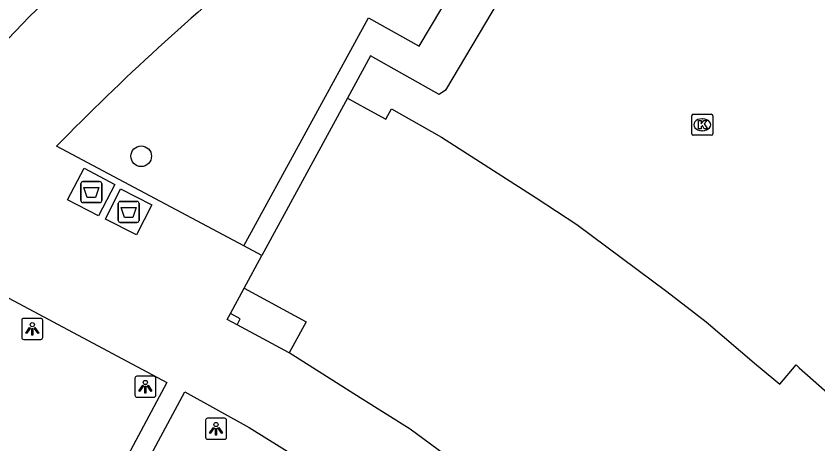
# Model space of a CAD drawing. Extents: x 159040 to 160094, y 381214 to 382518.
# Drawn here: x 159626.5 to 159664.52, y 382063.85 to 382084.14 of the extents above; entities that cross this region are included whole.
import ezdxf

# ---------------------------------------------------------------- set-up
doc = ezdxf.new("R2010")
doc.units = 0
for name, color, linetype in [('IMGEO_Afval_apart_plaats', 7, 'Continuous'), ('IMGEO_Boom', 7, 'Continuous'), ('IMGEO_Groenvoorziening', 7, 'Continuous'), ('IMGEO_Kolk', 7, 'Continuous'), ('IMGEO_Lichtpunt', 7, 'Continuous'), ('IMGEO_Pand', 7, 'Continuous'), ('IMGEO_Rijbaan_lokaal_gesloten', 7, 'Continuous'), ('IMGEO_Voetpad_gesloten', 7, 'Continuous'), ('IMGEO_Voetpad_open', 7, 'Continuous')]:
    doc.layers.add(name, color=color, linetype=linetype)

msp = doc.modelspace()

# ---------------------------------------------------------------- linework, layer by layer
at = {"layer": 'IMGEO_Afval_apart_plaats'}
for p, q in [((159629.576, 382075.393), (159629.576, 382076.193)), ((159629.576, 382076.193), (159629.576, 382075.393)), ((159629.676, 382076.293), (159630.466, 382076.293)), ((159630.466, 382076.293), (159629.676, 382076.293)), ((159630.566, 382076.193), (159630.566, 382075.393)), ((159630.566, 382075.393), (159630.566, 382076.193)), ((159630.466, 382075.293), (159629.676, 382075.293)), ((159629.676, 382075.293), (159630.466, 382075.293)), ((159631.346, 382074.452), (159631.346, 382075.252)), ((159631.346, 382075.252), (159631.346, 382074.452)), ((159631.446, 382075.352), (159632.236, 382075.352)), ((159632.236, 382075.352), (159631.446, 382075.352)), ((159632.336, 382075.252), (159632.336, 382074.452)), ((159632.336, 382074.452), (159632.336, 382075.252)), ((159632.236, 382074.352), (159631.446, 382074.352)), ((159631.446, 382074.352), (159632.236, 382074.352))]:
    msp.add_line(p, q, dxfattribs=at)
for points in [[(159629.719, 382076.007), (159630.423, 382076.007), (159630.274, 382075.537), (159629.868, 382075.537), (159629.719, 382076.007)], [(159631.489, 382075.066), (159632.193, 382075.066), (159632.044, 382074.596), (159631.638, 382074.596), (159631.489, 382075.066)]]:
    msp.add_lwpolyline(points, dxfattribs=at)
for centre, start, end in [((159629.676, 382076.193), 90, 180), ((159629.676, 382076.193), 90, 180), ((159630.466, 382076.193), 0, 90), ((159630.466, 382076.193), 360, 90), ((159629.676, 382075.393), 180, 270), ((159629.676, 382075.393), 180, 270), ((159630.466, 382075.393), 270, 0), ((159630.466, 382075.393), 270, 0), ((159631.446, 382075.252), 90, 180), ((159631.446, 382075.252), 90, 180), ((159632.236, 382075.252), 0, 90), ((159632.236, 382075.252), 360, 90), ((159631.446, 382074.452), 180, 270), ((159631.446, 382074.452), 180, 270), ((159632.236, 382074.452), 270, 0), ((159632.236, 382074.452), 270, 0)]:
    msp.add_arc(centre, 0.1, start, end, dxfattribs=at)
at = {"layer": 'IMGEO_Boom'}
msp.add_circle((159632.436, 382077.493), 0.489, dxfattribs=at)
at = {"layer": 'IMGEO_Groenvoorziening'}
msp.add_arc((159597.117, 381988.314), 119.873, 41.73779, 57.89554, dxfattribs=at)
at = {"layer": 'IMGEO_Kolk'}
for p, q in [((159658.539, 382078.558), (159658.539, 382079.41)), ((159658.614, 382079.484), (159659.466, 382079.484)), ((159659.027, 382079.264), (159659.052, 382079.264)), ((159659.54, 382079.41), (159659.54, 382078.558)), ((159659.466, 382078.484), (159658.614, 382078.484)), ((159659.05, 382078.704), (159659.025, 382078.704))]:
    msp.add_line(p, q, dxfattribs=at)
for points in [[(159658.539, 382078.558), (159658.539, 382079.41)], [(159658.614, 382079.484), (159659.466, 382079.484)], [(159659.54, 382079.41), (159659.54, 382078.558)], [(159658.86, 382079.184), (159658.983, 382079.184), (159658.983, 382079.033), (159659.113, 382079.184), (159659.277, 382079.184), (159659.131, 382079.033), (159659.284, 382078.784), (159659.132, 382078.784), (159659.047, 382078.948), (159658.983, 382078.881), (159658.983, 382078.784), (159658.86, 382078.784), (159658.86, 382079.184)], [(159659.466, 382078.484), (159658.614, 382078.484)]]:
    msp.add_lwpolyline(points, dxfattribs=at)
for centre, start, end in [((159658.616, 382079.408), 91.552, 178.448), ((159658.616, 382079.408), 91.552, 178.448), ((159659.464, 382079.408), 1.552, 88.448), ((159659.464, 382079.408), 1.552, 88.448), ((159658.616, 382078.56), 181.552, 268.448), ((159658.616, 382078.56), 181.552, 268.448), ((159659.464, 382078.56), 271.552, 358.448), ((159659.464, 382078.56), 271.552, 358.448)]:
    msp.add_arc(centre, 0.0765, start, end, dxfattribs=at)
for centre, major_axis, ratio, start_param, end_param in [((159659.026, 382078.984), (-0.387, 0.002), 0.722429, 4.712389, 7.853982), ((159659.051, 382078.984), (-0.39, 0.002), 0.717154, 1.570796, 4.712389)]:
    msp.add_ellipse(centre, major_axis=major_axis, ratio=ratio, start_param=start_param, end_param=end_param, dxfattribs=at)
at = {"layer": 'IMGEO_Lichtpunt'}
for p, q in [((159627.675, 382069.807), (159626.867, 382069.807)), ((159627.675, 382069.807), (159626.867, 382069.807)), ((159626.773, 382069.712), (159626.773, 382068.905)), ((159626.773, 382069.712), (159626.773, 382068.905)), ((159627.769, 382068.905), (159627.769, 382069.712)), ((159627.769, 382068.905), (159627.769, 382069.712)), ((159626.867, 382068.811), (159627.675, 382068.811)), ((159626.867, 382068.811), (159627.675, 382068.811)), ((159633.038, 382067.067), (159632.23, 382067.067)), ((159633.038, 382067.067), (159632.23, 382067.067)), ((159632.136, 382066.972), (159632.136, 382066.165)), ((159632.136, 382066.972), (159632.136, 382066.165)), ((159633.132, 382066.165), (159633.132, 382066.972)), ((159633.132, 382066.165), (159633.132, 382066.972)), ((159632.23, 382066.071), (159633.038, 382066.071)), ((159632.23, 382066.071), (159633.038, 382066.071)), ((159635.487, 382064.977), (159635.487, 382064.17)), ((159635.487, 382064.977), (159635.487, 382064.17)), ((159636.389, 382065.072), (159635.581, 382065.072)), ((159636.389, 382065.072), (159635.581, 382065.072)), ((159636.483, 382064.17), (159636.483, 382064.977)), ((159636.483, 382064.17), (159636.483, 382064.977)), ((159635.581, 382064.076), (159636.389, 382064.076)), ((159635.581, 382064.076), (159636.389, 382064.076))]:
    msp.add_line(p, q, dxfattribs=at)
for points in [[(159627.147, 382069.376), (159627.186, 382069.348), (159626.998, 382069.086), (159626.96, 382069.113), (159627.147, 382069.376)], [(159627.359, 382069.348), (159627.397, 382069.375), (159627.584, 382069.113), (159627.545, 382069.085), (159627.359, 382069.348)], [(159627.249, 382069.328), (159627.296, 382069.328), (159627.296, 382069.006), (159627.249, 382069.006), (159627.249, 382069.328)], [(159632.51, 382066.636), (159632.549, 382066.608), (159632.361, 382066.346), (159632.323, 382066.373), (159632.51, 382066.636)], [(159632.612, 382066.588), (159632.659, 382066.588), (159632.659, 382066.266), (159632.612, 382066.266), (159632.612, 382066.588)], [(159632.722, 382066.608), (159632.76, 382066.635), (159632.947, 382066.373), (159632.908, 382066.345), (159632.722, 382066.608)], [(159635.861, 382064.641), (159635.9, 382064.613), (159635.712, 382064.351), (159635.674, 382064.378), (159635.861, 382064.641)], [(159635.963, 382064.593), (159636.01, 382064.593), (159636.01, 382064.271), (159635.963, 382064.271), (159635.963, 382064.593)], [(159636.073, 382064.613), (159636.111, 382064.64), (159636.298, 382064.378), (159636.259, 382064.35), (159636.073, 382064.613)]]:
    msp.add_lwpolyline(points, dxfattribs=at)
for centre in [(159627.272, 382069.51), (159632.635, 382066.77), (159635.986, 382064.775)]:
    msp.add_circle(centre, 0.0994, dxfattribs=at)
for centre, start, end in [((159626.867, 382069.712), 90, 180), ((159626.867, 382069.712), 90, 180), ((159627.675, 382069.712), 0, 90), ((159627.675, 382069.712), 0, 90), ((159626.867, 382068.905), 180, 270), ((159626.867, 382068.905), 180, 270), ((159627.675, 382068.905), 270, 0), ((159627.675, 382068.905), 270, 360), ((159632.23, 382066.972), 90, 180), ((159632.23, 382066.972), 90, 180), ((159633.038, 382066.972), 0, 90), ((159633.038, 382066.972), 0, 90), ((159632.23, 382066.165), 180, 270), ((159632.23, 382066.165), 180, 270), ((159633.038, 382066.165), 270, 0), ((159633.038, 382066.165), 270, 360), ((159635.581, 382064.977), 90, 180), ((159635.581, 382064.977), 90, 180), ((159636.389, 382064.977), 0, 90), ((159636.389, 382064.977), 0, 90), ((159635.581, 382064.17), 180, 270), ((159635.581, 382064.17), 180, 270), ((159636.389, 382064.17), 270, 0), ((159636.389, 382064.17), 270, 360)]:
    msp.add_arc(centre, 0.0946, start, end, dxfattribs=at)
at = {"layer": 'IMGEO_Pand'}
for points in [[(159642.225, 382080.24), (159638.164, 382072.786)], [(159642.225, 382080.24), (159643.137, 382079.745), (159644.041, 382079.254), (159644.308, 382079.734), (159646.673, 382078.393), (159651.156, 382075.528), (159653.09, 382074.252), (159657.356, 382071.074), (159659.218, 382069.651), (159661.611, 382067.603), (159661.779, 382067.46), (159662.713, 382066.696), (159663.483, 382067.599), (159663.633, 382067.466), (159667.1, 382064.407)], [(159637.323, 382071.242), (159638.164, 382072.786)], [(159637.323, 382071.242), (159640.258, 382069.643), (159639.449, 382068.168)], [(159636.982, 382069.505), (159636.515, 382069.758), (159636.668, 382070.038)], [(159636.982, 382069.505), (159637.135, 382069.789), (159636.668, 382070.038)], [(159653.497, 382058.107), (159652.442, 382058.999), (159650.648, 382060.516), (159648.378, 382062.196), (159645.193, 382064.552), (159642.819, 382066.047), (159639.449, 382068.168)]]:
    msp.add_lwpolyline(points, dxfattribs=at)
at = {"layer": 'IMGEO_Rijbaan_lokaal_gesloten'}
msp.add_lwpolyline([(159627.14, 382084.113), (159625.093, 382081.981), (159618.113, 382074.71), (159617.984, 382074.576)], dxfattribs=at)
msp.add_arc((159651.525, 382059.917), 34.353, 122.3711, 135.2232, dxfattribs=at)
at = {"layer": 'IMGEO_Voetpad_gesloten'}
for points in [[(159630.408, 382074.663), (159628.948, 382075.43), (159629.733, 382076.924), (159631.193, 382076.157), (159630.408, 382074.663)], [(159632.219, 382073.762), (159630.74, 382074.508), (159631.463, 382075.942), (159632.942, 382075.196), (159632.219, 382073.762)]]:
    msp.add_lwpolyline(points, dxfattribs=at)
at = {"layer": 'IMGEO_Voetpad_open'}
for points in [[(159637.307, 382073.242), (159643.219, 382084.052), (159645.622, 382082.71), (159650.013, 382090.091), (159651.854, 382089.048)], [(159651.854, 382089.048), (159646.872, 382080.625), (159646.571, 382080.417), (159643.302, 382082.246), (159642.225, 382080.24)], [(159637.307, 382073.242), (159628.427, 382077.969)], [(159638.164, 382072.786), (159637.307, 382073.242)], [(159612.282, 382061.648), (159619.417, 382069.134), (159622.862, 382072.512), (159633.657, 382066.762), (159631.562, 382062.87)], [(159636.668, 382070.038), (159637.323, 382071.242)], [(159639.449, 382068.168), (159636.982, 382069.505)], [(159632.454, 382062.503), (159634.503, 382066.324), (159637.563, 382064.634), (159640.527, 382062.781), (159639.482, 382061.1), (159642.751, 382058.877)]]:
    msp.add_lwpolyline(points, dxfattribs=at)
msp.add_arc((159711.737, 381996.729), 116.363, 129.11595, 135.72064, dxfattribs=at)

doc.saveas('drawing.dxf')
